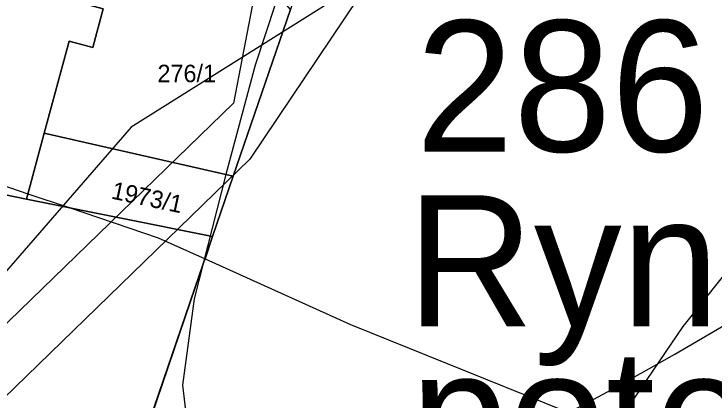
# Model space of a CAD drawing. Extents: x -706130 to -698555, y -971544 to -967260.
# Drawn here: x -704238.4 to -704158.4, y -970299.2 to -970255 of the extents above; entities that cross this region are included whole.
import ezdxf

# ---------------------------------------------------------------- set-up
doc = ezdxf.new("R2010")
doc.units = 0
for name, color, linetype in [('Archeologická naleziště S', 7, 'Continuous'), ('BPEJ hranice S', 7, 'Continuous'), ('BPEJ I-II trida ochrany S', 7, 'Continuous'), ('Docházková izochrona - BUS S', 7, 'Continuous'), ('Docházková izochrona - VLAK N', 7, 'Continuous'), ('Hranice intravilán', 7, 'Continuous'), ('KN_Hranice_parcel', 7, 'Continuous'), ('KN_Parcelni cisla', 7, 'Continuous'), ('KN_Polygon parcely', 7, 'Continuous'), ('KN_POZEMKY_14_OSTATNI PLOCHA', 7, 'Continuous'), ('KN_POZEMKY_2_ORNA PUDA', 7, 'Continuous'), ('KN_VYUZITI_17_ostatni plocha_ostatni komunikace', 7, 'Continuous'), ('KN_VYUZITI_23_ostatni plocha_manipulacni plocha', 7, 'Continuous'), ('KN_VYUZITI_26_ostatni plocha_jina plocha', 7, 'Continuous'), ('Plochy N_P ŠRAFY', 7, 'Continuous'), ('Plochy smíšené obytné venkovské N', 7, 'Continuous'), ('Plochy zemědělské všeobecné CELEK S', 7, 'Continuous'), ('Plochy zmen_ zastavitelne plochy', 7, 'Continuous'), ('Plochy zmen_ zastavitelne plochy_ZAKL', 7, 'Continuous'), ('Regulační bloky v krajině S', 7, 'Continuous'), ('Regulační bloky zastavitelné N', 7, 'Continuous'), ('Sesuvné území popis', 7, 'Continuous'), ('Sesuvné území S', 7, 'Continuous'), ('Spoje_dálkový komunikační kabel S', 7, 'Continuous'), ('VÝŠKOPIS_vrstevnice hlavní', 7, 'Continuous'), ('VÝŠKOPIS_vrstevnice zesílená', 7, 'Continuous'), ('Zastavene uzemi N', 7, 'Continuous'), ('Zastavene uzemi plochy N', 7, 'Continuous'), ('Zábory hodnocené - plochy', 7, 'Continuous'), ('Zábory hodnocené - prevzate z UPO I a II tridy ochrany ZPF', 7, 'Continuous')]:
    doc.layers.add(name, color=color, linetype=linetype)

msp = doc.modelspace()

# ---------------------------------------------------------------- linework, layer by layer
at = {"layer": 'Archeologická naleziště S'}
msp.add_lwpolyline([(-704351.562, -970399.438), (-704434.562, -970338.938), (-704479.875, -969829.625), (-704673.438, -969453.375), (-704384.5, -968854), (-704158.5, -968821.188), (-704078.688, -969062.688), (-704202.938, -969793), (-704122.25, -969792.812), (-704213.312, -970265.25)], close=True, dxfattribs=at)
at = {"layer": 'BPEJ hranice S'}
msp.add_lwpolyline([(-704241.138, -970274.127), (-704236.796, -970275.598), (-704232.079, -970277.196), (-704221.935, -970280.634), (-704216.561, -970283.057), (-704199.944, -970290.549), (-704164.635, -970304.802), (-704126.538, -970313.788), (-704100.211, -970315.647), (-704085.654, -970315.027)], dxfattribs=at)
at = {"layer": 'BPEJ I-II trida ochrany S'}
for p, q in [((-704206.8, -970254.53), (-704213.33, -970273.61)), ((-704213.33, -970273.61), (-704215.69, -970280.51)), ((-704215.69, -970280.51), (-704216.561, -970283.057))]:
    msp.add_line(p, q, dxfattribs=at)
msp.add_lwpolyline([(-704216.561, -970283.057), (-704199.944, -970290.549), (-704164.635, -970304.802), (-704126.538, -970313.788), (-704100.211, -970315.647), (-704085.654, -970315.027), (-704043.84, -970322.076), (-704018.752, -970325.485), (-703994.283, -970326.105), (-703971.983, -970325.485), (-703949.063, -970321.767), (-703925.833, -970317.119), (-703915.647, -970316.046), (-703902.293, -970314.64), (-703884.329, -970312.161), (-703878.166, -970312.656), (-703878.165, -970312.656)], dxfattribs=at)
at = {"layer": 'Docházková izochrona - BUS S'}
msp.add_arc((-704361.829, -969946.93), 400, 155.51821, 17.33949, dxfattribs=at)
at = {"layer": 'Docházková izochrona - VLAK N'}
msp.add_circle((-704165.451, -969778.767), 800, dxfattribs=at)
at = {"layer": 'Hranice intravilán'}
msp.add_lwpolyline([(-704245.25, -970227.07), (-704220.35, -970233.05), (-704222.21, -970240.03), (-704236.74, -970236.61), (-704237.52, -970239.5), (-704227.69, -970241.85), (-704230.9, -970253.72), (-704228.19, -970254.45), (-704229.39, -970258.89), (-704232.09, -970258.16), (-704234.94, -970268.69), (-704236.96, -970276.21), (-704246.98, -970274.18)], dxfattribs=at)
at = {"layer": 'KN_Hranice_parcel'}
for p, q in [((-704213.33, -970273.61), (-704206.8, -970254.53)), ((-704234.94, -970268.69), (-704213.33, -970273.61)), ((-704213.33, -970273.61), (-704215.69, -970280.51)), ((-704215.69, -970280.51), (-704222.85, -970301.46))]:
    msp.add_line(p, q, dxfattribs=at)
for points in [[(-704222.21, -970240.03), (-704236.74, -970236.61), (-704237.52, -970239.5), (-704227.69, -970241.85), (-704230.9, -970253.72), (-704228.19, -970254.45), (-704229.39, -970258.89), (-704232.09, -970258.16), (-704234.94, -970268.69)], [(-704234.94, -970268.69), (-704236.96, -970276.21), (-704215.69, -970280.51)]]:
    msp.add_lwpolyline(points, dxfattribs=at)
at = {"layer": 'KN_Polygon parcely'}
for points in [[(-704254.81, -970330.48), (-704222.85, -970301.46), (-704215.69, -970280.51), (-704236.96, -970276.21), (-704234.94, -970268.69), (-704232.09, -970258.16), (-704229.39, -970258.89), (-704228.19, -970254.45), (-704230.9, -970253.72), (-704227.69, -970241.85), (-704237.52, -970239.5), (-704236.74, -970236.61), (-704222.21, -970240.03), (-704220.35, -970233.05), (-704245.25, -970227.07)], [(-703995.38, -970232.14), (-704143.17, -970248.41), (-704172.78, -970248.32), (-704202.88, -970243.07), (-704206.8, -970254.53), (-704213.33, -970273.61), (-704215.69, -970280.51), (-704222.85, -970301.46), (-704227.98, -970324.97), (-704215.77, -970328.02), (-704176.76, -970329.88), (-704122.48, -970331.01), (-704088.83, -970331.71)]]:
    msp.add_lwpolyline(points, dxfattribs=at)
for points in [[(-704229.39, -970258.89), (-704232.09, -970258.16), (-704234.94, -970268.69), (-704213.33, -970273.61), (-704206.8, -970254.53), (-704218.36, -970240.93), (-704222.21, -970240.03), (-704236.74, -970236.61), (-704237.52, -970239.5), (-704227.69, -970241.85), (-704230.9, -970253.72), (-704228.19, -970254.45)], [(-704234.94, -970268.69), (-704236.96, -970276.21), (-704215.69, -970280.51), (-704213.33, -970273.61)]]:
    msp.add_lwpolyline(points, close=True, dxfattribs=at)
at = {"layer": 'KN_POZEMKY_14_OSTATNI PLOCHA'}
for p, q in [((-704228.19, -970254.45), (-704229.39, -970258.89)), ((-704229.39, -970258.89), (-704228.19, -970254.45)), ((-704206.8, -970254.53), (-704213.33, -970273.61)), ((-704232.09, -970258.16), (-704234.94, -970268.69)), ((-704234.94, -970268.69), (-704232.09, -970258.16)), ((-704229.39, -970258.89), (-704232.09, -970258.16)), ((-704232.09, -970258.16), (-704229.39, -970258.89)), ((-704234.94, -970268.69), (-704236.96, -970276.21)), ((-704236.96, -970276.21), (-704234.94, -970268.69)), ((-704234.94, -970268.69), (-704213.33, -970273.61)), ((-704213.33, -970273.61), (-704234.94, -970268.69)), ((-704213.33, -970273.61), (-704215.69, -970280.51)), ((-704236.96, -970276.21), (-704215.69, -970280.51)), ((-704215.69, -970280.51), (-704236.96, -970276.21)), ((-704215.69, -970280.51), (-704222.85, -970301.46))]:
    msp.add_line(p, q, dxfattribs=at)
at = {"layer": 'KN_POZEMKY_2_ORNA PUDA'}
for p, q in [((-704213.33, -970273.61), (-704206.8, -970254.53)), ((-704215.69, -970280.51), (-704213.33, -970273.61)), ((-704222.85, -970301.46), (-704215.69, -970280.51))]:
    msp.add_line(p, q, dxfattribs=at)
at = {"layer": 'KN_VYUZITI_17_ostatni plocha_ostatni komunikace'}
for p, q in [((-704236.96, -970276.21), (-704234.94, -970268.69)), ((-704234.94, -970268.69), (-704213.33, -970273.61)), ((-704213.33, -970273.61), (-704215.69, -970280.51)), ((-704215.69, -970280.51), (-704236.96, -970276.21))]:
    msp.add_line(p, q, dxfattribs=at)
at = {"layer": 'KN_VYUZITI_23_ostatni plocha_manipulacni plocha'}
for p, q in [((-704229.39, -970258.89), (-704228.19, -970254.45)), ((-704206.8, -970254.53), (-704213.33, -970273.61)), ((-704234.94, -970268.69), (-704232.09, -970258.16)), ((-704232.09, -970258.16), (-704229.39, -970258.89)), ((-704213.33, -970273.61), (-704234.94, -970268.69))]:
    msp.add_line(p, q, dxfattribs=at)
at = {"layer": 'KN_VYUZITI_26_ostatni plocha_jina plocha'}
for p, q in [((-704228.19, -970254.45), (-704229.39, -970258.89)), ((-704232.09, -970258.16), (-704234.94, -970268.69)), ((-704229.39, -970258.89), (-704232.09, -970258.16)), ((-704234.94, -970268.69), (-704236.96, -970276.21)), ((-704236.96, -970276.21), (-704215.69, -970280.51)), ((-704215.69, -970280.51), (-704222.85, -970301.46))]:
    msp.add_line(p, q, dxfattribs=at)
at = {"layer": 'Plochy N_P ŠRAFY'}
for p, q in [((-704213.33, -970273.61), (-704206.8, -970254.53)), ((-704215.69, -970280.51), (-704213.33, -970273.61)), ((-704222.85, -970301.46), (-704215.69, -970280.51))]:
    msp.add_line(p, q, dxfattribs=at)
at = {"layer": 'Plochy smíšené obytné venkovské N'}
for p, q in [((-704213.33, -970273.61), (-704206.8, -970254.53)), ((-704215.69, -970280.51), (-704213.33, -970273.61)), ((-704222.85, -970301.46), (-704215.69, -970280.51))]:
    msp.add_line(p, q, dxfattribs=at)
at = {"layer": 'Plochy zemědělské všeobecné CELEK S'}
for p, q in [((-704206.8, -970254.53), (-704213.33, -970273.61)), ((-704213.33, -970273.61), (-704215.69, -970280.51)), ((-704215.69, -970280.51), (-704222.85, -970301.46))]:
    msp.add_line(p, q, dxfattribs=at)
at = {"layer": 'Plochy zmen_ zastavitelne plochy'}
msp.add_lwpolyline([(-704247.74, -970203.29), (-704230.21, -970196.19), (-704212.19, -970196.47), (-704202.88, -970243.07), (-704206.8, -970254.53), (-704213.33, -970273.61), (-704215.69, -970280.51), (-704222.85, -970301.46), (-704227.98, -970324.97), (-704229.72, -970332.943), (-704247, -970331.4)], dxfattribs=at)
at = {"layer": 'Plochy zmen_ zastavitelne plochy_ZAKL'}
for p, q in [((-704213.33, -970273.61), (-704206.8, -970254.53)), ((-704215.69, -970280.51), (-704213.33, -970273.61)), ((-704222.85, -970301.46), (-704215.69, -970280.51))]:
    msp.add_line(p, q, dxfattribs=at)
at = {"layer": 'Regulační bloky v krajině S'}
for p, q in [((-704206.8, -970254.53), (-704213.33, -970273.61)), ((-704213.33, -970273.61), (-704215.69, -970280.51)), ((-704215.69, -970280.51), (-704222.85, -970301.46))]:
    msp.add_line(p, q, dxfattribs=at)
at = {"layer": 'Regulační bloky zastavitelné N'}
for p, q in [((-704213.33, -970273.61), (-704206.8, -970254.53)), ((-704215.69, -970280.51), (-704213.33, -970273.61)), ((-704222.85, -970301.46), (-704215.69, -970280.51))]:
    msp.add_line(p, q, dxfattribs=at)
at = {"layer": 'Sesuvné území S'}
msp.add_lwpolyline([(-704057, -970260), (-704100, -970255), (-704164, -970241.999), (-704198, -970251.001), (-704225, -970268), (-704245, -970291), (-704266, -970316), (-704300, -970350), (-704343, -970385), (-704353, -970409), (-704339, -970438), (-704323, -970473), (-704326, -970500), (-704304, -970508), (-704280, -970496), (-704264, -970468), (-704244, -970445), (-704226, -970422), (-704216.999, -970392), (-704180, -970359), (-704170, -970353), (-704150, -970340), (-704080, -970303)], dxfattribs=at)
at = {"layer": 'Spoje_dálkový komunikační kabel S'}
msp.add_lwpolyline([(-704200.3, -970188.34), (-704200.06, -970194.72), (-704200.32, -970205.67), (-704200.9, -970219.64), (-704202.36, -970229.79), (-704203.69, -970237.14), (-704206.19, -970246.75), (-704210.83, -970260.91), (-704214.17, -970273.4), (-704217.82, -970287.62), (-704219.14, -970297.49), (-704218.4, -970303.61)], dxfattribs=at)
at = {"layer": 'VÝŠKOPIS_vrstevnice hlavní'}
msp.add_lwpolyline([(-704069.326, -970198.187), (-704093.58, -970189.769), (-704113.839, -970180.781), (-704122.97, -970177.785), (-704135.811, -970176.501), (-704145.797, -970178.07), (-704153.502, -970181.922), (-704157.924, -970185.204), (-704166.627, -970195.762), (-704177.898, -970214.594), (-704190.596, -970238.848), (-704199.013, -970253.115), (-704211.426, -970271.662), (-704275.895, -970334.28), (-704282.618, -970342.855)], dxfattribs=at)
at = {"layer": 'VÝŠKOPIS_vrstevnice zesílená'}
msp.add_lwpolyline([(-703954.882, -970260.143), (-703969.601, -970256.627), (-703989.814, -970254.825), (-704003.386, -970253.912), (-704017.965, -970251.117), (-704039.65, -970246.41), (-704067.614, -970242.415), (-704085.59, -970242.7), (-704103.567, -970245.981), (-704114.981, -970250.261), (-704130.103, -970259.107), (-704148.794, -970274.23), (-704161.952, -970290.771), (-704171.558, -970304.918), (-704189.536, -970339.123)], dxfattribs=at)
at = {"layer": 'Zastavene uzemi N'}
msp.add_lwpolyline([(-704246.98, -970274.18), (-704236.96, -970276.21), (-704234.94, -970268.69), (-704232.09, -970258.16), (-704229.39, -970258.89), (-704228.19, -970254.45), (-704230.9, -970253.72), (-704227.69, -970241.85), (-704237.52, -970239.5), (-704236.74, -970236.61), (-704222.21, -970240.03), (-704220.35, -970233.05), (-704245.25, -970227.07)], dxfattribs=at)
at = {"layer": 'Zastavene uzemi plochy N'}
msp.add_lwpolyline([(-704246.98, -970274.18), (-704236.96, -970276.21), (-704234.94, -970268.69), (-704232.09, -970258.16), (-704229.39, -970258.89), (-704228.19, -970254.45), (-704230.9, -970253.72), (-704227.69, -970241.85), (-704237.52, -970239.5), (-704236.74, -970236.61), (-704222.21, -970240.03), (-704220.35, -970233.05), (-704245.25, -970227.07)], dxfattribs=at)
at = {"layer": 'Zábory hodnocené - plochy'}
for p, q in [((-704213.33, -970273.61), (-704206.8, -970254.53)), ((-704215.69, -970280.51), (-704213.33, -970273.61)), ((-704222.85, -970301.46), (-704215.69, -970280.51))]:
    msp.add_line(p, q, dxfattribs=at)
at = {"layer": 'Zábory hodnocené - prevzate z UPO I a II tridy ochrany ZPF'}
for p, q in [((-704213.33, -970273.61), (-704206.8, -970254.53)), ((-704215.69, -970280.51), (-704213.33, -970273.61)), ((-704222.85, -970301.46), (-704215.69, -970280.51))]:
    msp.add_line(p, q, dxfattribs=at)

# ---------------------------------------------------------------- texts
at = {"layer": 'KN_Parcelni cisla'}
msp.add_text('276/1', height=2, dxfattribs=at).set_placement((-704222, -970262.85))
msp.add_text('1973/1', height=2, rotation=348, dxfattribs=at).set_placement((-704227.366, -970276.141))
at = {"layer": 'Sesuvné území popis'}
for s, p in [('286', (-704192.471, -970270.787)), ('Rynoltice', (-704193.474, -970290.785)), ('potenciální', (-704193.058, -970308.423))]:
    msp.add_text(s, height=15, dxfattribs=at).set_placement(p)

doc.saveas('drawing.dxf')
